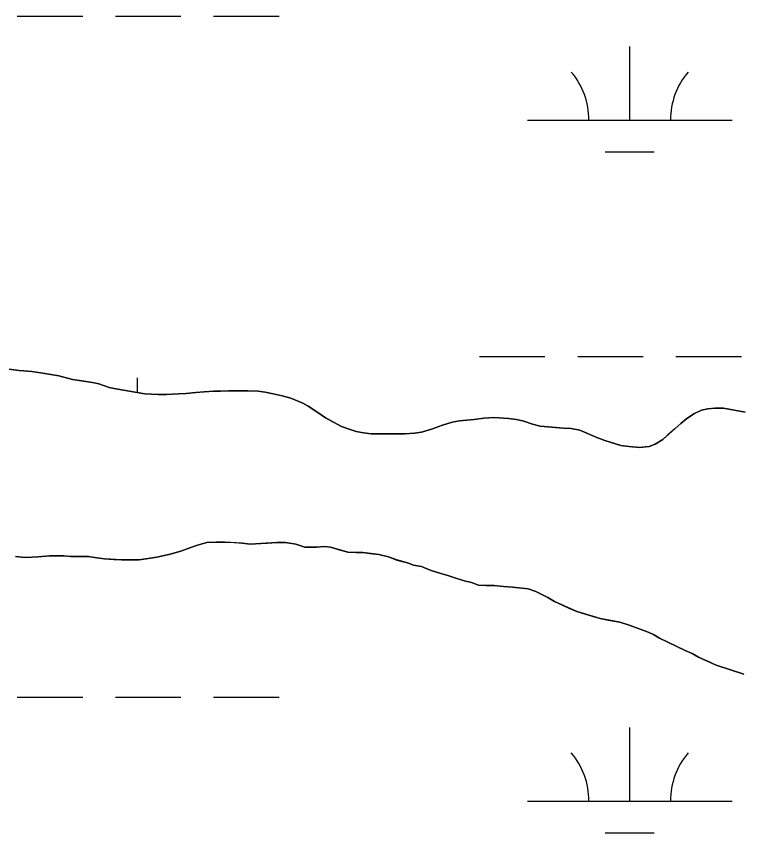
# Model space of a CAD drawing. Extents: x 3281947 to 3319794, y 715894 to 741249.
# Drawn here: x 3311751.4 to 3312106.3, y 737131.1 to 737529.9 of the extents above; entities that cross this region are included whole.
import ezdxf

# ---------------------------------------------------------------- set-up
doc = ezdxf.new("R2010")
doc.units = 0
for name, color, linetype in [('V-SITE-VEGE', 7, 'Continuous'), ('V-TOPO-SHOR', 7, 'Continuous'), ('V-WETL-SWMP', 7, 'Continuous')]:
    doc.layers.add(name, color=color, linetype=linetype)

msp = doc.modelspace()

# ---------------------------------------------------------------- linework, layer by layer
at = {"layer": 'V-SITE-VEGE'}
for p, q in [((3311746.43, 737357.61), (3311752.82, 737356.89)), ((3311752.82, 737356.89), (3311758.96, 737356.4)), ((3311758.96, 737356.4), (3311765.35, 737355.43)), ((3311765.35, 737355.43), (3311772.23, 737354.21)), ((3311772.23, 737354.21), (3311778.86, 737352.5)), ((3311778.86, 737352.5), (3311788.68, 737351.04)), ((3311788.68, 737351.04), (3311791.63, 737350.31)), ((3311791.63, 737350.31), (3311796.79, 737348.59)), ((3311796.79, 737348.59), (3311799.98, 737347.86)), ((3311799.98, 737347.86), (3311814.23, 737345.42)), ((3311834.37, 737345.69), (3311839.04, 737346.19)), ((3311839.04, 737346.19), (3311843.21, 737346.44)), ((3311843.21, 737346.44), (3311847.88, 737346.69)), ((3311847.88, 737346.69), (3311851.07, 737346.7)), ((3311851.07, 737346.7), (3311855.25, 737346.95)), ((3311855.25, 737346.95), (3311864.58, 737346.96)), ((3311864.58, 737346.96), (3311869.49, 737346.72)), ((3311869.49, 737346.72), (3311872.93, 737346.24)), ((3311872.93, 737346.24), (3311876.86, 737345.5)), ((3311814.23, 737345.42), (3311820.62, 737345.19)), ((3311820.62, 737345.19), (3311824.79, 737345.19)), ((3311824.79, 737345.19), (3311830.69, 737345.44)), ((3311830.69, 737345.44), (3311834.37, 737345.69)), ((3311876.86, 737345.5), (3311881.28, 737344.52)), ((3311881.28, 737344.52), (3311885.46, 737343.3)), ((3311885.46, 737343.3), (3311891.36, 737340.85)), ((3311891.36, 737340.85), (3311894.06, 737339.38)), ((3311894.06, 737339.38), (3311898.24, 737336.69)), ((3312086.12, 737337.42), (3312089.31, 737338.16)), ((3312089.31, 737338.16), (3312092.75, 737338.41)), ((3312092.75, 737338.41), (3312096.93, 737338.41)), ((3312096.93, 737338.41), (3312107.49, 737336.46)), ((3311898.24, 737336.69), (3311902.42, 737333.74)), ((3312079.01, 737333.48), (3312082.69, 737335.94)), ((3312082.69, 737335.94), (3312086.12, 737337.42)), ((3311902.42, 737333.74), (3311910.28, 737329.58)), ((3311954.25, 737328.16), (3311959.65, 737330.13)), ((3311959.65, 737330.13), (3311964.31, 737331.61)), ((3311964.31, 737331.61), (3311968, 737332.35)), ((3311968, 737332.35), (3311975.12, 737332.86)), ((3311975.12, 737332.86), (3311979.78, 737333.6)), ((3311979.78, 737333.6), (3311984.69, 737333.85)), ((3311984.69, 737333.85), (3311991.82, 737333.37)), ((3311991.82, 737333.37), (3311995.75, 737332.88)), ((3311995.75, 737332.88), (3311999.43, 737332.15)), ((3311999.43, 737332.15), (3312003.61, 737330.68)), ((3312003.61, 737330.68), (3312007.29, 737329.7)), ((3312067.23, 737323.15), (3312076.06, 737331.02)), ((3312076.06, 737331.02), (3312079.01, 737333.48)), ((3311910.28, 737329.58), (3311913.48, 737328.36)), ((3311913.48, 737328.36), (3311917.41, 737327.13)), ((3311917.41, 737327.13), (3311921.09, 737326.4)), ((3311921.09, 737326.4), (3311924.78, 737325.91)), ((3311941.23, 737325.94), (3311945.9, 737326.19)), ((3311945.9, 737326.19), (3311949.34, 737326.68)), ((3311949.34, 737326.68), (3311954.25, 737328.16)), ((3312007.29, 737329.7), (3312018.6, 737328.73)), ((3312018.6, 737328.73), (3312022.52, 737328.5)), ((3312022.52, 737328.5), (3312026.7, 737327.76)), ((3312026.7, 737327.76), (3312035.06, 737324.09)), ((3311924.78, 737325.91), (3311941.23, 737325.94)), ((3312035.06, 737324.09), (3312038.99, 737322.62)), ((3312038.99, 737322.62), (3312046.85, 737320.18)), ((3312063.55, 737320.94), (3312067.23, 737323.15)), ((3312046.85, 737320.18), (3312050.78, 737319.69)), ((3312050.78, 737319.69), (3312055.94, 737319.2)), ((3312055.94, 737319.2), (3312060.6, 737319.7)), ((3312060.6, 737319.7), (3312063.55, 737320.94)), ((3311836.19, 737270.3), (3311831.77, 737268.57)), ((3311839.87, 737271.53), (3311836.19, 737270.3)), ((3311844.53, 737272.76), (3311839.87, 737271.53)), ((3311848.96, 737273.01), (3311844.53, 737272.76)), ((3311853.13, 737273.02), (3311848.96, 737273.01)), ((3311861.73, 737272.54), (3311853.13, 737273.02)), ((3311865.66, 737272.05), (3311861.73, 737272.54)), ((3311878.67, 737272.81), (3311865.66, 737272.05)), ((3311882.85, 737272.81), (3311878.67, 737272.81)), ((3311888.01, 737272.08), (3311882.85, 737272.81)), ((3311892.43, 737270.61), (3311888.01, 737272.08)), ((3311898.08, 737270.62), (3311892.43, 737270.61)), ((3311901.76, 737270.87), (3311898.08, 737270.62)), ((3311904.96, 737270.63), (3311901.76, 737270.87)), ((3311913.31, 737268.18), (3311904.96, 737270.63)), ((3311826.61, 737267.09), (3311819.98, 737265.61)), ((3311831.77, 737268.57), (3311826.61, 737267.09)), ((3311917.24, 737267.94), (3311913.31, 737268.18)), ((3311920.68, 737267.95), (3311917.24, 737267.94)), ((3311928.54, 737266.98), (3311920.68, 737267.95)), ((3311933.21, 737265.75), (3311928.54, 737266.98)), ((3311755.64, 737265.53), (3311750.97, 737266.01)), ((3311762.02, 737265.78), (3311755.64, 737265.53)), ((3311767.67, 737266.28), (3311762.02, 737265.78)), ((3311774.55, 737266.29), (3311767.67, 737266.28)), ((3311777.99, 737266.05), (3311774.55, 737266.29)), ((3311786.58, 737266.06), (3311777.99, 737266.05)), ((3311790.76, 737265.33), (3311786.58, 737266.06)), ((3311794.44, 737264.84), (3311790.76, 737265.33)), ((3311802.79, 737264.36), (3311794.44, 737264.84)), ((3311811.39, 737264.37), (3311802.79, 737264.36)), ((3311819.98, 737265.61), (3311811.39, 737264.37)), ((3311937.38, 737264.29), (3311933.21, 737265.75)), ((3311942.54, 737262.82), (3311937.38, 737264.29)), ((3311945.49, 737261.84), (3311942.54, 737262.82)), ((3311949.42, 737261.11), (3311945.49, 737261.84)), ((3311953.6, 737259.39), (3311949.42, 737261.11)), ((3311958.76, 737257.68), (3311953.6, 737259.39)), ((3311962.2, 737256.7), (3311958.76, 737257.68)), ((3311966.62, 737255.23), (3311962.2, 737256.7)), ((3311970.8, 737254.01), (3311966.62, 737255.23)), ((3311973.75, 737253.28), (3311970.8, 737254.01)), ((3311977.18, 737252.05), (3311973.75, 737253.28)), ((3311980.87, 737251.82), (3311977.18, 737252.05)), ((3311984.8, 737251.82), (3311980.87, 737251.82)), ((3311989.47, 737251.33), (3311984.8, 737251.82)), ((3311993.89, 737251.09), (3311989.47, 737251.33)), ((3312001.5, 737250.12), (3311993.89, 737251.09)), ((3312005.19, 737248.9), (3312001.5, 737250.12)), ((3312011.09, 737245.96), (3312005.19, 737248.9)), ((3312014.28, 737244), (3312011.09, 737245.96)), ((3312025.34, 737239.1), (3312014.28, 737244)), ((3312036.64, 737235.68), (3312025.34, 737239.1)), ((3312046.22, 737233.97), (3312036.64, 737235.68)), ((3312050.89, 737232.5), (3312046.22, 737233.97)), ((3312059.25, 737229.32), (3312050.89, 737232.5)), ((3312062.68, 737227.85), (3312059.25, 737229.32)), ((3312065.64, 737226.14), (3312062.68, 737227.85)), ((3312069.81, 737224.18), (3312065.64, 737226.14)), ((3312078.17, 737220.01), (3312069.81, 737224.18)), ((3312081.61, 737218.54), (3312078.17, 737220.01)), ((3312084.8, 737216.83), (3312081.61, 737218.54)), ((3312093.41, 737212.91), (3312084.8, 737216.83)), ((3312106.92, 737208.5), (3312093.41, 737212.91))]:
    msp.add_line(p, q, dxfattribs=at)
at = {"layer": 'V-TOPO-SHOR'}
for points in [[(3311898.24, 737336.69), (3311894.06, 737339.38), (3311891.36, 737340.85), (3311885.46, 737343.3), (3311881.28, 737344.52), (3311876.86, 737345.5), (3311872.93, 737346.23), (3311869.49, 737346.72), (3311864.58, 737346.96), (3311859.91, 737346.95), (3311855.25, 737346.95), (3311851.07, 737346.7), (3311847.88, 737346.69), (3311843.21, 737346.44), (3311839.04, 737346.19), (3311834.37, 737345.69), (3311830.69, 737345.44), (3311824.79, 737345.19), (3311820.62, 737345.19), (3311814.23, 737345.42), (3311810.06, 737346.15), (3311803.92, 737347.13), (3311799.98, 737347.86), (3311796.79, 737348.59), (3311791.63, 737350.31), (3311788.68, 737351.04), (3311782.3, 737352.01), (3311778.86, 737352.5), (3311772.23, 737354.21), (3311765.35, 737355.43), (3311758.96, 737356.4), (3311752.82, 737356.89), (3311746.43, 737357.61)], [(3312107.49, 737336.46), (3312101.1, 737337.68), (3312096.93, 737338.41), (3312092.75, 737338.41), (3312089.31, 737338.16), (3312086.12, 737337.42), (3312082.69, 737335.94), (3312079.01, 737333.48), (3312076.06, 737331.02), (3312073.12, 737328.31), (3312069.68, 737325.36), (3312067.23, 737323.15), (3312063.55, 737320.94), (3312060.6, 737319.7), (3312055.94, 737319.2), (3312050.78, 737319.69), (3312046.85, 737320.18), (3312043.65, 737321.15), (3312038.99, 737322.62), (3312035.06, 737324.09), (3312031.61, 737325.56), (3312026.7, 737327.76), (3312022.52, 737328.5), (3312018.6, 737328.73), (3312013.19, 737329.22), (3312007.29, 737329.7), (3312003.61, 737330.68), (3311999.43, 737332.15), (3311995.75, 737332.88), (3311991.82, 737333.37), (3311988.13, 737333.61), (3311984.69, 737333.85), (3311979.78, 737333.6), (3311975.12, 737332.86), (3311971.43, 737332.6), (3311968, 737332.35), (3311964.31, 737331.61), (3311959.65, 737330.13), (3311954.25, 737328.16), (3311949.34, 737326.68), (3311945.9, 737326.19), (3311941.23, 737325.94), (3311936.57, 737325.93), (3311931.9, 737325.92), (3311928.71, 737325.92), (3311924.78, 737325.91), (3311921.09, 737326.4), (3311917.41, 737327.13), (3311913.48, 737328.36), (3311910.28, 737329.58), (3311905.61, 737332.03), (3311902.42, 737333.74), (3311898.24, 737336.69)], [(3311750.97, 737266.01), (3311755.64, 737265.53), (3311762.02, 737265.78), (3311767.67, 737266.28), (3311774.55, 737266.29), (3311777.99, 737266.05), (3311783.14, 737266.05), (3311786.58, 737266.06), (3311790.76, 737265.33), (3311794.44, 737264.84), (3311799.11, 737264.6), (3311802.79, 737264.36), (3311806.23, 737264.36), (3311811.39, 737264.37), (3311814.83, 737264.86), (3311819.98, 737265.61), (3311826.61, 737267.09), (3311831.77, 737268.57), (3311836.19, 737270.3), (3311839.87, 737271.53), (3311844.53, 737272.76), (3311848.96, 737273.01), (3311853.13, 737273.02), (3311858.04, 737272.78), (3311861.73, 737272.54), (3311865.66, 737272.05), (3311869.59, 737272.3), (3311874.01, 737272.56), (3311878.67, 737272.81), (3311882.85, 737272.81), (3311888.01, 737272.08), (3311890.96, 737271.1), (3311892.43, 737270.61), (3311894.64, 737270.61), (3311898.08, 737270.62), (3311901.76, 737270.87), (3311904.96, 737270.63), (3311909.87, 737269.16), (3311913.31, 737268.18), (3311917.24, 737267.94), (3311920.68, 737267.95), (3311924.12, 737267.46), (3311928.54, 737266.98), (3311933.21, 737265.75), (3311937.38, 737264.29), (3311942.54, 737262.82), (3311945.49, 737261.84), (3311949.42, 737261.11), (3311953.6, 737259.39), (3311958.76, 737257.68), (3311962.2, 737256.7), (3311966.62, 737255.23)], [(3311966.62, 737255.23), (3311970.8, 737254.01), (3311973.75, 737253.28), (3311977.18, 737252.05), (3311980.87, 737251.82), (3311984.8, 737251.82), (3311989.47, 737251.33), (3311993.89, 737251.09), (3311997.82, 737250.61), (3312001.5, 737250.12), (3312005.19, 737248.9), (3312008.14, 737247.43), (3312011.09, 737245.96), (3312014.28, 737244), (3312018.21, 737242.28), (3312021.41, 737240.82), (3312025.34, 737239.1), (3312029.52, 737237.88), (3312032.71, 737236.9), (3312036.64, 737235.68), (3312040.57, 737234.94), (3312046.22, 737233.97), (3312050.89, 737232.5), (3312055.56, 737230.79), (3312059.25, 737229.32), (3312062.68, 737227.85), (3312065.64, 737226.14), (3312069.81, 737224.18), (3312073.74, 737222.21), (3312078.17, 737220.01), (3312081.61, 737218.54), (3312084.8, 737216.83), (3312089.72, 737214.62), (3312093.4, 737212.91), (3312096.6, 737211.93), (3312101.02, 737210.46), (3312106.92, 737208.5)]]:
    msp.add_lwpolyline(points, dxfattribs=at)
at = {"layer": 'V-WETL-SWMP'}
for p, q in [((3311751.8, 737529.91), (3311783.8, 737529.91)), ((3311799.8, 737529.91), (3311831.8, 737529.91)), ((3311847.8, 737529.91), (3311879.8, 737529.91)), ((3312051.11, 737479.17), (3312051.11, 737515.17)), ((3312001.11, 737479.17), (3312101.11, 737479.17)), ((3312039.11, 737463.74), (3312063.11, 737463.74)), ((3311977.7, 737363.74), (3312009.7, 737363.74)), ((3312025.7, 737363.74), (3312057.7, 737363.74)), ((3312073.7, 737363.74), (3312105.7, 737363.74)), ((3311810.64, 737346.03), (3311810.64, 737353.31)), ((3311751.8, 737197.23), (3311783.8, 737197.23)), ((3311799.8, 737197.23), (3311831.8, 737197.23)), ((3311847.8, 737197.23), (3311879.8, 737197.23)), ((3312051.11, 737146.49), (3312051.11, 737182.49)), ((3312001.11, 737146.49), (3312101.11, 737146.49)), ((3312039.11, 737131.06), (3312063.11, 737131.06))]:
    msp.add_line(p, q, dxfattribs=at)
for points in [[(3312046.85, 737320.18), (3312038.99, 737322.62), (3312035.06, 737324.09), (3312026.7, 737327.76), (3312022.52, 737328.49), (3312018.59, 737328.73), (3312007.29, 737329.7), (3312003.61, 737330.68), (3311999.43, 737332.15), (3311995.75, 737332.88), (3311991.82, 737333.37), (3311984.7, 737333.85), (3311979.78, 737333.6), (3311975.12, 737332.85), (3311968, 737332.35), (3311964.31, 737331.61), (3311959.65, 737330.13), (3311954.25, 737328.16), (3311949.34, 737326.68), (3311945.9, 737326.19), (3311941.23, 737325.94), (3311924.78, 737325.91), (3311921.09, 737326.4), (3311917.41, 737327.13), (3311913.48, 737328.36), (3311910.28, 737329.58), (3311902.42, 737333.74), (3311898.24, 737336.69), (3311894.06, 737339.38), (3311891.36, 737340.85), (3311885.46, 737343.3), (3311881.28, 737344.52), (3311876.86, 737345.5), (3311872.93, 737346.23), (3311869.49, 737346.72), (3311864.58, 737346.96), (3311855.25, 737346.95), (3311851.07, 737346.7), (3311847.88, 737346.69), (3311843.21, 737346.44), (3311839.04, 737346.19), (3311834.37, 737345.69), (3311830.69, 737345.44), (3311824.79, 737345.19), (3311820.62, 737345.18), (3311814.23, 737345.42), (3311799.98, 737347.86), (3311796.79, 737348.59), (3311791.63, 737350.3), (3311788.68, 737351.04), (3311778.86, 737352.5), (3311772.22, 737354.21), (3311765.35, 737355.43), (3311758.96, 737356.4), (3311752.82, 737356.89), (3311746.43, 737357.61)], [(3312107.49, 737336.46), (3312096.93, 737338.41), (3312092.75, 737338.41), (3312089.31, 737338.16), (3312086.12, 737337.42), (3312082.69, 737335.94), (3312079.01, 737333.48), (3312076.06, 737331.02), (3312067.23, 737323.15), (3312063.55, 737320.93), (3312060.6, 737319.7), (3312055.94, 737319.2), (3312050.78, 737319.69), (3312046.85, 737320.18)], [(3311794.44, 737264.84), (3311802.79, 737264.36), (3311811.39, 737264.37), (3311819.98, 737265.61), (3311826.61, 737267.09), (3311831.77, 737268.57), (3311836.19, 737270.3), (3311839.87, 737271.53), (3311844.53, 737272.76), (3311848.96, 737273.01), (3311853.13, 737273.02), (3311858.04, 737272.78), (3311861.73, 737272.54), (3311865.66, 737272.05), (3311878.67, 737272.81), (3311882.85, 737272.81), (3311888.01, 737272.08), (3311892.43, 737270.61), (3311898.08, 737270.62), (3311901.76, 737270.87), (3311904.96, 737270.63), (3311913.31, 737268.18), (3311917.24, 737267.94), (3311920.68, 737267.95), (3311928.54, 737266.97), (3311933.21, 737265.75), (3311937.38, 737264.28), (3311942.54, 737262.82), (3311945.49, 737261.84), (3311949.42, 737261.11), (3311953.6, 737259.39), (3311958.76, 737257.68), (3311962.2, 737256.7), (3311966.62, 737255.23), (3311970.8, 737254.01), (3311973.75, 737253.28), (3311977.19, 737252.06), (3311980.87, 737251.81), (3311984.8, 737251.82), (3311989.47, 737251.33), (3311993.89, 737251.09), (3312001.5, 737250.12), (3312005.19, 737248.9), (3312011.09, 737245.96), (3312014.28, 737244), (3312025.34, 737239.1), (3312036.64, 737235.68), (3312046.22, 737233.97), (3312050.89, 737232.5), (3312059.25, 737229.32), (3312062.69, 737227.85), (3312065.64, 737226.13), (3312069.81, 737224.18), (3312078.17, 737220.01), (3312081.61, 737218.54), (3312084.8, 737216.83), (3312093.4, 737212.91), (3312106.92, 737208.5)], [(3311750.97, 737266.01), (3311755.64, 737265.53), (3311762.02, 737265.78), (3311767.67, 737266.28), (3311774.55, 737266.29), (3311777.98, 737266.05), (3311786.58, 737266.06), (3311790.76, 737265.33), (3311794.44, 737264.84)]]:
    msp.add_lwpolyline(points, dxfattribs=at)
for centre, start, end in [((3311995.87, 737479.64), 359.2282, 40.7718), ((3312106.35, 737479.64), 139.2282, 180.7718), ((3311995.87, 737146.97), 359.2282, 40.7718), ((3312106.35, 737146.97), 139.2282, 180.7718)]:
    msp.add_arc(centre, 35.25, start, end, dxfattribs=at)

doc.saveas('drawing.dxf')
